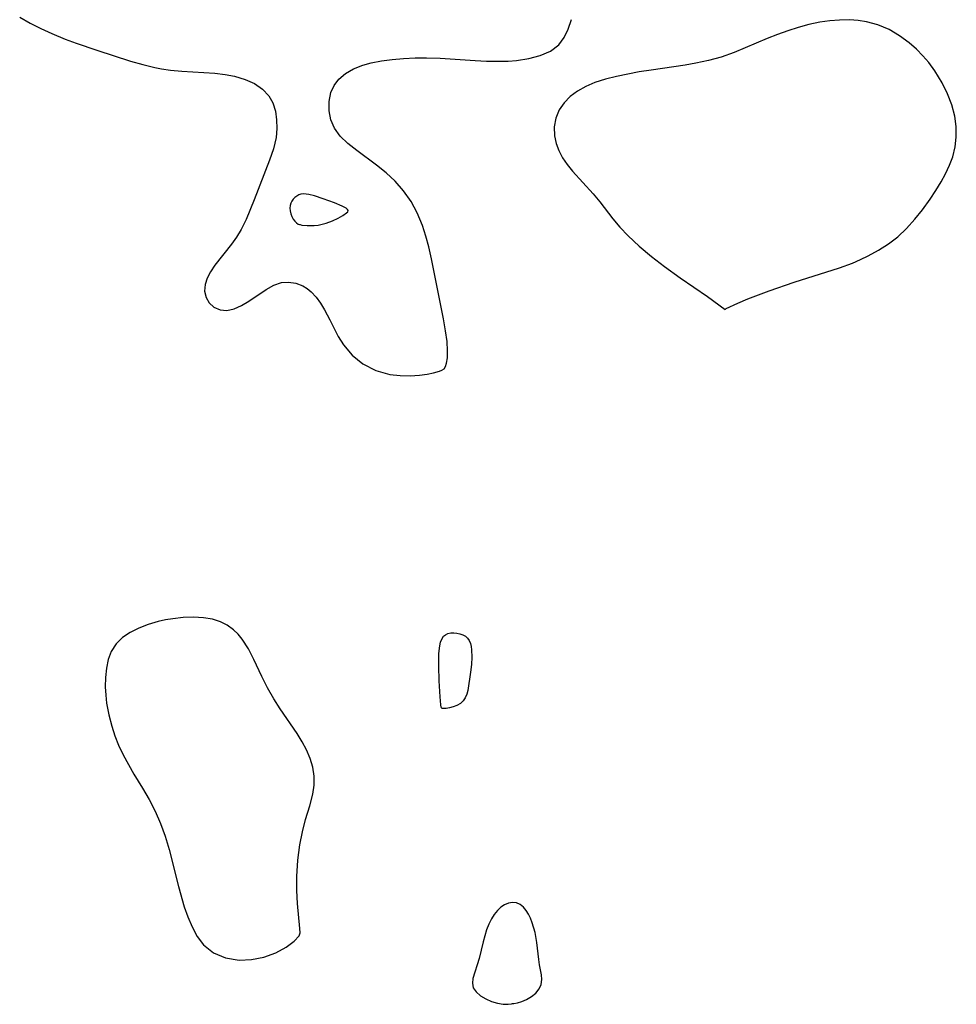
# Model space of a CAD drawing. Header units: metres. Extents: x 1073367 to 1082519, y 1569854 to 1574957.
# Tile 257 of 656: x 1075339 to 1075471, y 1574061 to 1574200. Entities that reach past the tile are written whole.
import ezdxf

# ---------------------------------------------------------------- set-up
doc = ezdxf.new("R2010")
doc.units = ezdxf.units.M
doc.layers.add('CGG_CurvaNivelLidar_v1', color=253, linetype='Continuous', lineweight=30)

msp = doc.modelspace()

# ---------------------------------------------------------------- linework, layer by layer
at = {"layer": 'CGG_CurvaNivelLidar_v1'}
for p, q in [((1075338.9241, 1574200.7504, 66), (1075340.3825, 1574199.9054, 66)), ((1075416.3733, 1574199.0779, 66), (1075416.8355, 1574200.4334, 66)), ((1075453.2811, 1574200.2329, 66), (1075451.885, 1574200.031, 66)), ((1075454.6721, 1574200.348, 66), (1075453.2811, 1574200.2329, 66)), ((1075456.0504, 1574200.368, 66), (1075454.6721, 1574200.348, 66)), ((1075457.2709, 1574200.2933, 66), (1075456.0504, 1574200.368, 66)), ((1075458.4682, 1574200.1126, 66), (1075457.2709, 1574200.2933, 66)), ((1075460.0912, 1574199.6581, 66), (1075458.4682, 1574200.1126, 66)), ((1075340.3825, 1574199.9054, 66), (1075341.8983, 1574199.1391, 66)), ((1075341.8983, 1574199.1391, 66), (1075343.4568, 1574198.4338, 66)), ((1075415.7887, 1574197.8664, 66), (1075416.3733, 1574199.0779, 66)), ((1075447.3461, 1574198.8491, 66), (1075445.8833, 1574198.3259, 66)), ((1075448.8231, 1574199.3132, 66), (1075447.3461, 1574198.8491, 66)), ((1075450.3503, 1574199.7151, 66), (1075448.8231, 1574199.3132, 66)), ((1075451.885, 1574200.031, 66), (1075450.3503, 1574199.7151, 66)), ((1075461.6486, 1574198.9933, 66), (1075460.0912, 1574199.6581, 66)), ((1075463.1289, 1574198.1445, 66), (1075461.6486, 1574198.9933, 66)), ((1075343.4568, 1574198.4338, 66), (1075345.3355, 1574197.6638, 66)), ((1075345.3355, 1574197.6638, 66), (1075346.9202, 1574197.0684, 66)), ((1075415.0192, 1574196.8483, 66), (1075415.7887, 1574197.8664, 66)), ((1075444.4372, 1574197.7535, 66), (1075439.7927, 1574195.7768, 66)), ((1075445.8833, 1574198.3259, 66), (1075444.4372, 1574197.7535, 66)), ((1075464.4959, 1574197.1415, 66), (1075463.1289, 1574198.1445, 66)), ((1075346.9202, 1574197.0684, 66), (1075349.7972, 1574196.0927, 66)), ((1075349.7972, 1574196.0927, 66), (1075354.5539, 1574194.5662, 66)), ((1075412.4181, 1574195.338, 66), (1075413.8453, 1574195.9634, 66)), ((1075413.8453, 1574195.9634, 66), (1075415.0192, 1574196.8483, 66)), ((1075465.5128, 1574196.2433, 66), (1075464.4959, 1574197.1415, 66)), ((1075466.4207, 1574195.321, 66), (1075465.5128, 1574196.2433, 66)), ((1075354.5539, 1574194.5662, 66), (1075356.2969, 1574194.0602, 66)), ((1075388.5589, 1574194.2982, 66), (1075389.989, 1574194.5822, 66)), ((1075389.989, 1574194.5822, 66), (1075391.5297, 1574194.7899, 66)), ((1075391.5297, 1574194.7899, 66), (1075393.1167, 1574194.9251, 66)), ((1075393.1167, 1574194.9251, 66), (1075394.7347, 1574194.999, 66)), ((1075394.7347, 1574194.999, 66), (1075396.3708, 1574195.0189, 66)), ((1075396.3708, 1574195.0189, 66), (1075398.2928, 1574194.9754, 66)), ((1075398.2928, 1574194.9754, 66), (1075403.2121, 1574194.6548, 66)), ((1075403.2121, 1574194.6548, 66), (1075404.8054, 1574194.5708, 66)), ((1075404.8054, 1574194.5708, 66), (1075406.3716, 1574194.5322, 66)), ((1075406.3716, 1574194.5322, 66), (1075407.8991, 1574194.563, 66)), ((1075407.8991, 1574194.563, 66), (1075409.0662, 1574194.6536, 66)), ((1075409.0662, 1574194.6536, 66), (1075410.8072, 1574194.9146, 66)), ((1075410.8072, 1574194.9146, 66), (1075412.4181, 1574195.338, 66)), ((1075436.1442, 1574194.6267, 66), (1075434.358, 1574194.2522, 66)), ((1075437.9574, 1574195.1216, 66), (1075436.1442, 1574194.6267, 66)), ((1075439.7927, 1574195.7768, 66), (1075437.9574, 1574195.1216, 66)), ((1075467.2682, 1574194.3385, 66), (1075466.4207, 1574195.321, 66)), ((1075356.2969, 1574194.0602, 66), (1075357.9986, 1574193.6466, 66)), ((1075357.9986, 1574193.6466, 66), (1075358.9538, 1574193.4637, 66)), ((1075358.9538, 1574193.4637, 66), (1075360.2338, 1574193.2787, 66)), ((1075360.2338, 1574193.2787, 66), (1075361.8081, 1574193.1292, 66)), ((1075361.8081, 1574193.1292, 66), (1075366.4583, 1574192.8402, 66)), ((1075384.9163, 1574192.8156, 66), (1075386.0705, 1574193.4642, 66)), ((1075386.0705, 1574193.4642, 66), (1075387.38, 1574193.9731, 66)), ((1075387.38, 1574193.9731, 66), (1075388.5589, 1574194.2982, 66)), ((1075428.0534, 1574193.2976, 66), (1075426.3941, 1574193.034, 66)), ((1075432.8758, 1574193.9967, 66), (1075428.0534, 1574193.2976, 66)), ((1075434.358, 1574194.2522, 66), (1075432.8758, 1574193.9967, 66)), ((1075468.1198, 1574193.1958, 66), (1075467.2682, 1574194.3385, 66)), ((1075469.1696, 1574191.4725, 66), (1075468.1198, 1574193.1958, 66)), ((1075366.4583, 1574192.8402, 66), (1075367.9403, 1574192.6709, 66)), ((1075367.9403, 1574192.6709, 66), (1075369.2585, 1574192.4218, 66)), ((1075369.2585, 1574192.4218, 66), (1075370.7335, 1574191.9812, 66)), ((1075370.7335, 1574191.9812, 66), (1075372.0682, 1574191.3827, 66)), ((1075383.3092, 1574191.1324, 66), (1075383.964, 1574192.0124, 66)), ((1075383.964, 1574192.0124, 66), (1075384.9163, 1574192.8156, 66)), ((1075421.6053, 1574191.9874, 66), (1075420.1287, 1574191.5155, 66)), ((1075423.1553, 1574192.3883, 66), (1075421.6053, 1574191.9874, 66)), ((1075424.7571, 1574192.7335, 66), (1075423.1553, 1574192.3883, 66)), ((1075426.3941, 1574193.034, 66), (1075424.7571, 1574192.7335, 66)), ((1075372.0682, 1574191.3827, 66), (1075373.216, 1574190.6186, 66)), ((1075373.216, 1574190.6186, 66), (1075374.1165, 1574189.6697, 66)), ((1075382.8667, 1574190.144, 66), (1075383.3092, 1574191.1324, 66)), ((1075417.6718, 1574190.3314, 66), (1075416.6413, 1574189.5579, 66)), ((1075418.834, 1574190.9825, 66), (1075417.6718, 1574190.3314, 66)), ((1075420.1287, 1574191.5155, 66), (1075418.834, 1574190.9825, 66)), ((1075469.9091, 1574189.9469, 66), (1075469.1696, 1574191.4725, 66)), ((1075374.1165, 1574189.6697, 66), (1075374.67, 1574188.6502, 66)), ((1075382.6094, 1574188.8589, 66), (1075382.8667, 1574190.144, 66)), ((1075416.6413, 1574189.5579, 66), (1075415.7674, 1574188.6733, 66)), ((1075470.5015, 1574188.3757, 66), (1075469.9091, 1574189.9469, 66)), ((1075374.67, 1574188.6502, 66), (1075375.0158, 1574187.5036, 66)), ((1075382.6198, 1574187.5313, 66), (1075382.6094, 1574188.8589, 66)), ((1075382.8601, 1574186.2859, 66), (1075382.6198, 1574187.5313, 66)), ((1075415.0849, 1574187.6834, 66), (1075414.6043, 1574186.5143, 66)), ((1075415.7674, 1574188.6733, 66), (1075415.0849, 1574187.6834, 66)), ((1075470.9218, 1574186.7722, 66), (1075470.5015, 1574188.3757, 66)), ((1075375.0158, 1574187.5036, 66), (1075375.1953, 1574186.2689, 66)), ((1075375.1953, 1574186.2689, 66), (1075375.2325, 1574185.0404, 66)), ((1075383.3555, 1574185.1068, 66), (1075382.8601, 1574186.2859, 66)), ((1075414.6043, 1574186.5143, 66), (1075414.381, 1574185.2697, 66)), ((1075471.1258, 1574185.3078, 66), (1075470.9218, 1574186.7722, 66)), ((1075375.2325, 1574185.0404, 66), (1075375.1199, 1574183.7836, 66)), ((1075384.1855, 1574183.976, 66), (1075383.3555, 1574185.1068, 66)), ((1075414.381, 1574185.2697, 66), (1075414.4157, 1574183.9907, 66)), ((1075471.147, 1574183.842, 66), (1075471.1258, 1574185.3078, 66)), ((1075375.1199, 1574183.7836, 66), (1075374.7462, 1574182.1911, 66)), ((1075385.2623, 1574182.934, 66), (1075384.1855, 1574183.976, 66)), ((1075414.4157, 1574183.9907, 66), (1075414.6397, 1574182.9483, 66)), ((1075470.98, 1574182.4358, 66), (1075471.147, 1574183.842, 66)), ((1075374.7462, 1574182.1911, 66), (1075374.1945, 1574180.5768, 66)), ((1075386.5035, 1574181.9395, 66), (1075385.2623, 1574182.934, 66)), ((1075414.6397, 1574182.9483, 66), (1075415.0227, 1574181.9219, 66)), ((1075470.6348, 1574181.0571, 66), (1075470.98, 1574182.4358, 66)), ((1075389.3079, 1574179.854, 66), (1075386.5035, 1574181.9395, 66)), ((1075415.0227, 1574181.9219, 66), (1075415.5474, 1574180.9249, 66)), ((1075415.5474, 1574180.9249, 66), (1075416.2043, 1574179.9576, 66)), ((1075470.1829, 1574179.8512, 66), (1075470.6348, 1574181.0571, 66)), ((1075374.1945, 1574180.5768, 66), (1075372.0268, 1574174.9691, 66)), ((1075390.6516, 1574178.7687, 66), (1075389.3079, 1574179.854, 66)), ((1075416.2043, 1574179.9576, 66), (1075416.9583, 1574179.0215, 66)), ((1075469.6247, 1574178.6705, 66), (1075470.1829, 1574179.8512, 66)), ((1075391.9197, 1574177.5924, 66), (1075390.6516, 1574178.7687, 66)), ((1075416.9583, 1574179.0215, 66), (1075419.867, 1574175.8382, 66)), ((1075468.9894, 1574177.5066, 66), (1075469.6247, 1574178.6705, 66)), ((1075393.1213, 1574176.2279, 66), (1075391.9197, 1574177.5924, 66)), ((1075468.2525, 1574176.2801, 66), (1075468.9894, 1574177.5066, 66)), ((1075377.553, 1574175.0792, 66.5), (1075377.3517, 1574174.8123, 66.5)), ((1075377.7848, 1574175.3142, 66.5), (1075377.553, 1574175.0792, 66.5)), ((1075378.0417, 1574175.5127, 66.5), (1075377.7848, 1574175.3142, 66.5)), ((1075378.3206, 1574175.6677, 66.5), (1075378.0417, 1574175.5127, 66.5)), ((1075378.6205, 1574175.7694, 66.5), (1075378.3206, 1574175.6677, 66.5)), ((1075378.9757, 1574175.8118, 66.5), (1075378.6205, 1574175.7694, 66.5)), ((1075379.3499, 1574175.7952, 66.5), (1075378.9757, 1574175.8118, 66.5)), ((1075379.7376, 1574175.7364, 66.5), (1075379.3499, 1574175.7952, 66.5)), ((1075380.5388, 1574175.5377, 66.5), (1075379.7376, 1574175.7364, 66.5)), ((1075381.7637, 1574175.1409, 66.5), (1075380.5388, 1574175.5377, 66.5)), ((1075383.3778, 1574174.553, 66.5), (1075381.7637, 1574175.1409, 66.5)), ((1075394.169, 1574174.7441, 66), (1075393.1213, 1574176.2279, 66)), ((1075419.867, 1574175.8382, 66), (1075420.8275, 1574174.674, 66)), ((1075466.3804, 1574173.5892, 66), (1075467.4594, 1574175.0733, 66)), ((1075467.4594, 1574175.0733, 66), (1075468.2525, 1574176.2801, 66)), ((1075372.0268, 1574174.9691, 66), (1075370.8983, 1574172.2164, 66)), ((1075377.1161, 1574174.1808, 66.5), (1075377.079, 1574173.8087, 66.5)), ((1075377.079, 1574173.8087, 66.5), (1075377.1013, 1574173.4209, 66.5)), ((1075377.2084, 1574174.5207, 66.5), (1075377.1161, 1574174.1808, 66.5)), ((1075377.3517, 1574174.8123, 66.5), (1075377.2084, 1574174.5207, 66.5)), ((1075384.4652, 1574174.1009, 66.5), (1075383.3778, 1574174.553, 66.5)), ((1075385.0179, 1574173.793, 66.5), (1075384.4652, 1574174.1009, 66.5)), ((1075385.1965, 1574173.6349, 66.5), (1075385.0179, 1574173.793, 66.5)), ((1075385.2765, 1574173.4726, 66.5), (1075385.1965, 1574173.6349, 66.5)), ((1075395.0443, 1574173.1544, 66), (1075394.169, 1574174.7441, 66)), ((1075420.8275, 1574174.674, 66), (1075422.6729, 1574172.3102, 66)), ((1075377.1013, 1574173.4209, 66.5), (1075377.1918, 1574173.0069, 66.5)), ((1075377.1918, 1574173.0069, 66.5), (1075377.3415, 1574172.6132, 66.5)), ((1075377.3415, 1574172.6132, 66.5), (1075377.5378, 1574172.2588, 66.5)), ((1075377.5378, 1574172.2588, 66.5), (1075377.7666, 1574171.9607, 66.5)), ((1075383.0976, 1574172.027, 66.5), (1075383.8742, 1574172.3877, 66.5)), ((1075383.8742, 1574172.3877, 66.5), (1075384.5635, 1574172.7558, 66.5)), ((1075384.5635, 1574172.7558, 66.5), (1075385.0815, 1574173.1206, 66.5)), ((1075385.0815, 1574173.1206, 66.5), (1075385.2325, 1574173.2989, 66.5)), ((1075385.2325, 1574173.2989, 66.5), (1075385.2765, 1574173.4726, 66.5)), ((1075395.4329, 1574172.2668, 66), (1075395.0443, 1574173.1544, 66)), ((1075395.7759, 1574171.3553, 66), (1075395.4329, 1574172.2668, 66)), ((1075422.6729, 1574172.3102, 66), (1075423.643, 1574171.1359, 66)), ((1075465.2918, 1574172.2323, 66), (1075466.3804, 1574173.5892, 66)), ((1075370.8983, 1574172.2164, 66), (1075370.2016, 1574170.8001, 66)), ((1075377.7666, 1574171.9607, 66.5), (1075378.0181, 1574171.7227, 66.5)), ((1075378.0181, 1574171.7227, 66.5), (1075378.2486, 1574171.5615, 66.5)), ((1075378.2486, 1574171.5615, 66.5), (1075378.4211, 1574171.4787, 66.5)), ((1075378.4211, 1574171.4787, 66.5), (1075378.5, 1574171.4813, 66.5)), ((1075378.5, 1574171.4813, 66.5), (1075378.7636, 1574171.4231, 66.5)), ((1075378.7636, 1574171.4231, 66.5), (1075379.4867, 1574171.3484, 66.5)), ((1075379.4867, 1574171.3484, 66.5), (1075380.4776, 1574171.355, 66.5)), ((1075380.4776, 1574171.355, 66.5), (1075381.0523, 1574171.4242, 66.5)), ((1075381.0523, 1574171.4242, 66.5), (1075382.1738, 1574171.6853, 66.5)), ((1075382.1738, 1574171.6853, 66.5), (1075383.0976, 1574172.027, 66.5)), ((1075396.2538, 1574169.8618, 66), (1075395.7759, 1574171.3553, 66)), ((1075423.643, 1574171.1359, 66), (1075424.8115, 1574169.8834, 66)), ((1075462.8752, 1574169.7605, 66), (1075464.1305, 1574170.9453, 66)), ((1075464.1305, 1574170.9453, 66), (1075465.2918, 1574172.2323, 66)), ((1075369.5409, 1574169.7232, 66), (1075368.8132, 1574168.7041, 66)), ((1075370.2016, 1574170.8001, 66), (1075369.5409, 1574169.7232, 66)), ((1075396.6694, 1574168.3315, 66), (1075396.2538, 1574169.8618, 66)), ((1075424.8115, 1574169.8834, 66), (1075426.3758, 1574168.4176, 66)), ((1075461.5725, 1574168.753, 66), (1075462.8752, 1574169.7605, 66)), ((1075368.8132, 1574168.7041, 66), (1075366.4591, 1574165.7477, 66)), ((1075397.0567, 1574166.6489, 66), (1075396.6694, 1574168.3315, 66)), ((1075426.3758, 1574168.4176, 66), (1075428.119, 1574166.9603, 66)), ((1075460.1799, 1574167.8564, 66), (1075461.5725, 1574168.753, 66)), ((1075428.119, 1574166.9603, 66), (1075429.9613, 1574165.5531, 66)), ((1075457.6315, 1574166.5439, 66), (1075458.7151, 1574167.058, 66)), ((1075458.7151, 1574167.058, 66), (1075460.1799, 1574167.8564, 66)), ((1075366.4591, 1574165.7477, 66), (1075365.8454, 1574164.8361, 66)), ((1075398.7422, 1574158.1682, 66), (1075397.0567, 1574166.6489, 66)), ((1075429.9613, 1574165.5531, 66), (1075432.1601, 1574163.9916, 66)), ((1075448.2745, 1574163.343, 66), (1075454.6458, 1574165.3894, 66)), ((1075454.6458, 1574165.3894, 66), (1075456.4828, 1574166.0615, 66)), ((1075456.4828, 1574166.0615, 66), (1075457.6315, 1574166.5439, 66)), ((1075365.3732, 1574163.9298, 66), (1075365.0876, 1574163.0364, 66)), ((1075365.8454, 1574164.8361, 66), (1075365.3732, 1574163.9298, 66)), ((1075432.1601, 1574163.9916, 66), (1075436.026, 1574161.3153, 66)), ((1075365.0876, 1574163.0364, 66), (1075365.0321, 1574162.0855, 66)), ((1075373.7061, 1574162.327, 66), (1075374.7798, 1574162.9138, 66)), ((1075374.7798, 1574162.9138, 66), (1075375.8811, 1574163.2895, 66)), ((1075375.8811, 1574163.2895, 66), (1075376.8885, 1574163.3772, 66)), ((1075376.8885, 1574163.3772, 66), (1075377.892, 1574163.235, 66)), ((1075377.892, 1574163.235, 66), (1075378.879, 1574162.8645, 66)), ((1075378.879, 1574162.8645, 66), (1075379.5053, 1574162.4827, 66)), ((1075444.7275, 1574162.1454, 66), (1075448.2745, 1574163.343, 66)), ((1075365.0321, 1574162.0855, 66), (1075365.2289, 1574161.2079, 66)), ((1075365.2289, 1574161.2079, 66), (1075365.6533, 1574160.4555, 66)), ((1075371.263, 1574160.6729, 66), (1075373.7061, 1574162.327, 66)), ((1075379.5053, 1574162.4827, 66), (1075380.0894, 1574162.0026, 66)), ((1075380.0894, 1574162.0026, 66), (1075380.7749, 1574161.2576, 66)), ((1075380.7749, 1574161.2576, 66), (1075381.3985, 1574160.3958, 66)), ((1075436.026, 1574161.3153, 66), (1075438.5, 1574159.5083, 66)), ((1075441.7265, 1574160.9955, 66), (1075444.7275, 1574162.1454, 66)), ((1075365.6533, 1574160.4555, 66), (1075366.3433, 1574159.8402, 66)), ((1075366.3433, 1574159.8402, 66), (1075367.2099, 1574159.4688, 66)), ((1075369.1919, 1574159.6029, 66), (1075370.2235, 1574160.0578, 66)), ((1075370.2235, 1574160.0578, 66), (1075371.263, 1574160.6729, 66)), ((1075381.3985, 1574160.3958, 66), (1075381.9757, 1574159.4448, 66)), ((1075438.6672, 1574159.6388, 66), (1075440.2933, 1574160.3908, 66)), ((1075440.2933, 1574160.3908, 66), (1075441.7265, 1574160.9955, 66)), ((1075367.2099, 1574159.4688, 66), (1075368.1887, 1574159.3837, 66)), ((1075368.1887, 1574159.3837, 66), (1075369.1919, 1574159.6029, 66)), ((1075381.9757, 1574159.4448, 66), (1075382.7117, 1574158.0574, 66)), ((1075438.5, 1574159.5083, 66), (1075438.6672, 1574159.6388, 66)), ((1075382.7117, 1574158.0574, 66), (1075383.9007, 1574155.6958, 66)), ((1075399.042, 1574156.5122, 66), (1075398.7422, 1574158.1682, 66)), ((1075383.9007, 1574155.6958, 66), (1075384.6601, 1574154.4954, 66)), ((1075399.2509, 1574154.9918, 66), (1075399.042, 1574156.5122, 66)), ((1075384.6601, 1574154.4954, 66), (1075385.8622, 1574153.0733, 66)), ((1075399.3379, 1574153.6484, 66), (1075399.2509, 1574154.9918, 66)), ((1075385.8622, 1574153.0733, 66), (1075387.3486, 1574151.8557, 66)), ((1075399.305, 1574152.6973, 66), (1075399.3379, 1574153.6484, 66)), ((1075387.3486, 1574151.8557, 66), (1075389.191, 1574150.9109, 66)), ((1075398.8419, 1574151.1235, 66), (1075399.026, 1574151.4489, 66)), ((1075399.026, 1574151.4489, 66), (1075399.1823, 1574151.9278, 66)), ((1075399.1823, 1574151.9278, 66), (1075399.305, 1574152.6973, 66)), ((1075389.191, 1574150.9109, 66), (1075391.1951, 1574150.3467, 66)), ((1075391.1951, 1574150.3467, 66), (1075392.6546, 1574150.1702, 66)), ((1075392.6546, 1574150.1702, 66), (1075394.0658, 1574150.1467, 66)), ((1075394.0658, 1574150.1467, 66), (1075395.3732, 1574150.234, 66)), ((1075395.3732, 1574150.234, 66), (1075396.4478, 1574150.3792, 66)), ((1075396.4478, 1574150.3792, 66), (1075397.3406, 1574150.5545, 66)), ((1075397.3406, 1574150.5545, 66), (1075398.1833, 1574150.788, 66)), ((1075398.1833, 1574150.788, 66), (1075398.5, 1574150.9588, 66)), ((1075398.5, 1574150.9588, 66), (1075398.8419, 1574151.1235, 66)), ((1075358.4771, 1574115.4583, 66), (1075357.0449, 1574115.0508, 66)), ((1075359.5068, 1574115.6841, 66), (1075358.4771, 1574115.4583, 66)), ((1075360.549, 1574115.8612, 66), (1075359.5068, 1574115.6841, 66)), ((1075362.0132, 1574116.0222, 66), (1075360.549, 1574115.8612, 66)), ((1075363.4617, 1574116.0739, 66), (1075362.0132, 1574116.0222, 66)), ((1075364.8702, 1574116.0016, 66), (1075363.4617, 1574116.0739, 66)), ((1075366.1205, 1574115.8002, 66), (1075364.8702, 1574116.0016, 66)), ((1075367.2925, 1574115.4314, 66), (1075366.1205, 1574115.8002, 66)), ((1075368.236, 1574114.9433, 66), (1075367.2925, 1574115.4314, 66)), ((1075354.5276, 1574113.9391, 66), (1075353.4528, 1574113.201, 66)), ((1075355.7367, 1574114.5516, 66), (1075354.5276, 1574113.9391, 66)), ((1075357.0449, 1574115.0508, 66), (1075355.7367, 1574114.5516, 66)), ((1075369.094, 1574114.3085, 66), (1075368.236, 1574114.9433, 66)), ((1075369.745, 1574113.6721, 66), (1075369.094, 1574114.3085, 66)), ((1075353.4528, 1574113.201, 66), (1075352.5553, 1574112.317, 66)), ((1075370.335, 1574112.9563, 66), (1075369.745, 1574113.6721, 66)), ((1075371.2187, 1574111.5941, 66), (1075370.335, 1574112.9563, 66)), ((1075398.218, 1574112.0397, 65.5), (1075398.3294, 1574112.5386, 65.5)), ((1075398.3294, 1574112.5386, 65.5), (1075398.4967, 1574112.9845, 65.5)), ((1075398.4967, 1574112.9845, 65.5), (1075398.7666, 1574113.3922, 65.5)), ((1075398.7666, 1574113.3922, 65.5), (1075399.0188, 1574113.6096, 65.5)), ((1075399.0188, 1574113.6096, 65.5), (1075399.3763, 1574113.7732, 65.5)), ((1075399.3763, 1574113.7732, 65.5), (1075399.7776, 1574113.8528, 65.5)), ((1075399.7776, 1574113.8528, 65.5), (1075400.2062, 1574113.8666, 65.5)), ((1075400.2062, 1574113.8666, 65.5), (1075400.645, 1574113.8246, 65.5)), ((1075400.645, 1574113.8246, 65.5), (1075401.0779, 1574113.7315, 65.5)), ((1075401.0779, 1574113.7315, 65.5), (1075401.4881, 1574113.5868, 65.5)), ((1075401.4881, 1574113.5868, 65.5), (1075401.8573, 1574113.3851, 65.5)), ((1075401.8573, 1574113.3851, 65.5), (1075402.1641, 1574113.1157, 65.5)), ((1075402.1641, 1574113.1157, 65.5), (1075402.3876, 1574112.7776, 65.5)), ((1075402.3876, 1574112.7776, 65.5), (1075402.5457, 1574112.3793, 65.5)), ((1075351.8577, 1574111.231, 66), (1075351.426, 1574110.1001, 66)), ((1075352.5553, 1574112.317, 66), (1075351.8577, 1574111.231, 66)), ((1075371.9928, 1574110.1054, 66), (1075371.2187, 1574111.5941, 66)), ((1075398.1069, 1574110.9411, 65.5), (1075398.218, 1574112.0397, 65.5)), ((1075402.5457, 1574112.3793, 65.5), (1075402.6533, 1574111.9367, 65.5)), ((1075402.6533, 1574111.9367, 65.5), (1075402.7213, 1574111.462, 65.5)), ((1075402.7213, 1574111.462, 65.5), (1075402.7675, 1574110.4515, 65.5)), ((1075351.426, 1574110.1001, 66), (1075351.1627, 1574108.8736, 66)), ((1075373.1063, 1574107.6974, 66), (1075371.9928, 1574110.1054, 66)), ((1075398.0883, 1574109.1711, 65.5), (1075398.1069, 1574110.9411, 65.5)), ((1075402.7675, 1574110.4515, 65.5), (1075402.7169, 1574109.4, 65.5)), ((1075351.1627, 1574108.8736, 66), (1075351.0338, 1574107.5767, 66)), ((1075398.1614, 1574107.0963, 65.5), (1075398.0883, 1574109.1711, 65.5)), ((1075402.7169, 1574109.4, 65.5), (1075402.5813, 1574108.3226, 65.5)), ((1075351.0338, 1574107.5767, 66), (1075351.0126, 1574106.2303, 66)), ((1075373.9053, 1574106.118, 66), (1075373.1063, 1574107.6974, 66)), ((1075398.2956, 1574104.8404, 65.5), (1075398.1614, 1574107.0963, 65.5)), ((1075402.5813, 1574108.3226, 65.5), (1075402.1825, 1574105.7186, 65.5)), ((1075351.0126, 1574106.2303, 66), (1075351.0654, 1574105.0862, 66)), ((1075374.7963, 1574104.569, 66), (1075373.9053, 1574106.118, 66)), ((1075402.1825, 1574105.7186, 65.5), (1075402.0424, 1574105.2125, 65.5)), ((1075351.0654, 1574105.0862, 66), (1075351.1889, 1574103.9289, 66)), ((1075375.7088, 1574103.1662, 66), (1075374.7963, 1574104.569, 66)), ((1075398.3909, 1574103.7162, 65.5), (1075398.2956, 1574104.8404, 65.5)), ((1075401.526, 1574104.274, 65.5), (1075401.1404, 1574103.9009, 65.5)), ((1075401.8254, 1574104.7208, 65.5), (1075401.526, 1574104.274, 65.5)), ((1075402.0424, 1574105.2125, 65.5), (1075401.8254, 1574104.7208, 65.5)), ((1075351.1889, 1574103.9289, 66), (1075351.4896, 1574102.3144, 66)), ((1075378.1133, 1574099.6529, 66), (1075375.7088, 1574103.1662, 66)), ((1075398.4358, 1574103.3736, 65.5), (1075398.3909, 1574103.7162, 65.5)), ((1075398.5, 1574103.2156, 65.5), (1075398.4358, 1574103.3736, 65.5)), ((1075398.7705, 1574103.193, 65.5), (1075398.5, 1574103.2156, 65.5)), ((1075399.1403, 1574103.2161, 65.5), (1075398.7705, 1574103.193, 65.5)), ((1075399.6091, 1574103.284, 65.5), (1075399.1403, 1574103.2161, 65.5)), ((1075400.1304, 1574103.4107, 65.5), (1075399.6091, 1574103.284, 65.5)), ((1075400.657, 1574103.611, 65.5), (1075400.1304, 1574103.4107, 65.5)), ((1075401.1404, 1574103.9009, 65.5), (1075400.657, 1574103.611, 65.5)), ((1075351.4896, 1574102.3144, 66), (1075351.9184, 1574100.7015, 66)), ((1075351.9184, 1574100.7015, 66), (1075352.3645, 1574099.3506, 66)), ((1075352.3645, 1574099.3506, 66), (1075352.8904, 1574098.0192, 66)), ((1075378.8058, 1574098.5042, 66), (1075378.1133, 1574099.6529, 66)), ((1075352.8904, 1574098.0192, 66), (1075353.5424, 1574096.632, 66)), ((1075379.4168, 1574097.3391, 66), (1075378.8058, 1574098.5042, 66)), ((1075379.9229, 1574096.1592, 66), (1075379.4168, 1574097.3391, 66)), ((1075353.5424, 1574096.632, 66), (1075354.2695, 1574095.2743, 66)), ((1075380.308, 1574094.9147, 66), (1075379.9229, 1574096.1592, 66)), ((1075354.2695, 1574095.2743, 66), (1075355.0485, 1574093.9419, 66)), ((1075380.5112, 1574093.6589, 66), (1075380.308, 1574094.9147, 66)), ((1075355.0485, 1574093.9419, 66), (1075356.2805, 1574091.9416, 66)), ((1075380.5033, 1574092.3879, 66), (1075380.5112, 1574093.6589, 66)), ((1075356.2805, 1574091.9416, 66), (1075357.2054, 1574090.3717, 66)), ((1075380.3137, 1574091.1131, 66), (1075380.5033, 1574092.3879, 66)), ((1075357.2054, 1574090.3717, 66), (1075358.0623, 1574088.6899, 66)), ((1075379.8683, 1574089.4358, 66), (1075380.3137, 1574091.1131, 66)), ((1075379.2946, 1574087.5057, 66), (1075379.8683, 1574089.4358, 66)), ((1075358.0623, 1574088.6899, 66), (1075358.8113, 1574086.9501, 66)), ((1075378.8421, 1574085.7848, 66), (1075379.2946, 1574087.5057, 66)), ((1075358.8113, 1574086.9501, 66), (1075359.4555, 1574085.1634, 66)), ((1075359.4555, 1574085.1634, 66), (1075360.0095, 1574083.3141, 66)), ((1075378.4597, 1574083.9371, 66), (1075378.8421, 1574085.7848, 66)), ((1075360.0095, 1574083.3141, 66), (1075361.352, 1574078.0936, 66)), ((1075378.1721, 1574081.7663, 66), (1075378.4597, 1574083.9371, 66)), ((1075378.0449, 1574079.4756, 66), (1075378.1721, 1574081.7663, 66)), ((1075378.0617, 1574077.4966, 66), (1075378.0449, 1574079.4756, 66)), ((1075361.352, 1574078.0936, 66), (1075362.167, 1574075.2007, 66)), ((1075378.1586, 1574075.6801, 66), (1075378.0617, 1574077.4966, 66)), ((1075362.167, 1574075.2007, 66), (1075362.6468, 1574073.8049, 66)), ((1075378.4809, 1574072.1506, 66), (1075378.1586, 1574075.6801, 66)), ((1075406.862, 1574075.137, 66), (1075406.3715, 1574074.668, 66)), ((1075407.385, 1574075.5009, 66), (1075406.862, 1574075.137, 66)), ((1075407.9296, 1574075.7433, 66), (1075407.385, 1574075.5009, 66)), ((1075408.4816, 1574075.8374, 66), (1075407.9296, 1574075.7433, 66)), ((1075409.0362, 1574075.7565, 66), (1075408.4816, 1574075.8374, 66)), ((1075409.5649, 1574075.5161, 66), (1075409.0362, 1574075.7565, 66)), ((1075410.0463, 1574075.1373, 66), (1075409.5649, 1574075.5161, 66)), ((1075410.4203, 1574074.6955, 66), (1075410.0463, 1574075.1373, 66)), ((1075362.6468, 1574073.8049, 66), (1075363.2522, 1574072.3629, 66)), ((1075405.9237, 1574074.1154, 66), (1075405.5268, 1574073.4943, 66)), ((1075406.3715, 1574074.668, 66), (1075405.9237, 1574074.1154, 66)), ((1075410.7459, 1574074.1756, 66), (1075410.4203, 1574074.6955, 66)), ((1075411.0292, 1574073.5959, 66), (1075410.7459, 1574074.1756, 66)), ((1075411.2794, 1574072.9573, 66), (1075411.0292, 1574073.5959, 66)), ((1075363.2522, 1574072.3629, 66), (1075363.9634, 1574071.0196, 66)), ((1075405.156, 1574072.7443, 66), (1075404.8427, 1574071.9453, 66)), ((1075405.5268, 1574073.4943, 66), (1075405.156, 1574072.7443, 66)), ((1075411.6784, 1574071.5876, 66), (1075411.2794, 1574072.9573, 66)), ((1075363.9634, 1574071.0196, 66), (1075364.8643, 1574069.8178, 66)), ((1075377.6867, 1574070.3744, 66), (1075378.3588, 1574071.1195, 66)), ((1075378.3588, 1574071.1195, 66), (1075378.5, 1574071.5148, 66)), ((1075378.5, 1574071.5148, 66), (1075378.4809, 1574072.1506, 66)), ((1075404.5737, 1574071.1154, 66), (1075404.3392, 1574070.2689, 66)), ((1075404.8427, 1574071.9453, 66), (1075404.5737, 1574071.1154, 66)), ((1075411.9523, 1574070.153, 66), (1075411.6784, 1574071.5876, 66)), ((1075364.8643, 1574069.8178, 66), (1075366.2658, 1574068.7234, 66)), ((1075375.102, 1574068.7191, 66), (1075376.5526, 1574069.4932, 66)), ((1075376.5526, 1574069.4932, 66), (1075377.6867, 1574070.3744, 66)), ((1075404.3392, 1574070.2689, 66), (1075403.7801, 1574067.8889, 66)), ((1075412.2096, 1574067.7713, 66), (1075411.9523, 1574070.153, 66)), ((1075366.2658, 1574068.7234, 66), (1075367.979, 1574067.9878, 66)), ((1075371.6535, 1574067.7507, 66), (1075373.3842, 1574068.1098, 66)), ((1075373.3842, 1574068.1098, 66), (1075375.102, 1574068.7191, 66)), ((1075367.979, 1574067.9878, 66), (1075369.8872, 1574067.6683, 66)), ((1075369.8872, 1574067.6683, 66), (1075371.6535, 1574067.7507, 66)), ((1075403.7801, 1574067.8889, 66), (1075402.9177, 1574065.0659, 66)), ((1075412.3166, 1574067.0113, 66), (1075412.2096, 1574067.7713, 66)), ((1075412.5817, 1574065.6275, 66), (1075412.3166, 1574067.0113, 66)), ((1075412.6199, 1574064.9273, 66), (1075412.5817, 1574065.6275, 66)), ((1075402.9177, 1574065.0659, 66), (1075402.8331, 1574064.4226, 66)), ((1075402.8331, 1574064.4226, 66), (1075402.9649, 1574063.7904, 66)), ((1075412.2644, 1574063.6161, 66), (1075412.5275, 1574064.2469, 66)), ((1075412.5275, 1574064.2469, 66), (1075412.6199, 1574064.9273, 66)), ((1075402.9649, 1574063.7904, 66), (1075403.3586, 1574063.1924, 66)), ((1075403.3586, 1574063.1924, 66), (1075403.9656, 1574062.659, 66)), ((1075403.9656, 1574062.659, 66), (1075404.7169, 1574062.206, 66)), ((1075410.4741, 1574062.1454, 66), (1075411.1652, 1574062.5412, 66)), ((1075411.1652, 1574062.5412, 66), (1075411.7875, 1574063.0333, 66)), ((1075411.7875, 1574063.0333, 66), (1075412.2644, 1574063.6161, 66)), ((1075404.7169, 1574062.206, 66), (1075405.5448, 1574061.8486, 66)), ((1075405.5448, 1574061.8486, 66), (1075406.3832, 1574061.6002, 66)), ((1075406.3832, 1574061.6002, 66), (1075407.1671, 1574061.4688, 66)), ((1075407.1671, 1574061.4688, 66), (1075407.8608, 1574061.4472, 66)), ((1075407.8608, 1574061.4472, 66), (1075408.3347, 1574061.4993, 66)), ((1075408.3347, 1574061.4993, 66), (1075408.5, 1574061.5786, 66)), ((1075408.5, 1574061.5786, 66), (1075408.7014, 1574061.5689, 66)), ((1075408.7014, 1574061.5689, 66), (1075409.1832, 1574061.6609, 66)), ((1075409.1832, 1574061.6609, 66), (1075409.789, 1574061.8508, 66)), ((1075409.789, 1574061.8508, 66), (1075410.4741, 1574062.1454, 66))]:
    msp.add_line(p, q, dxfattribs=at)

doc.saveas('drawing.dxf')
